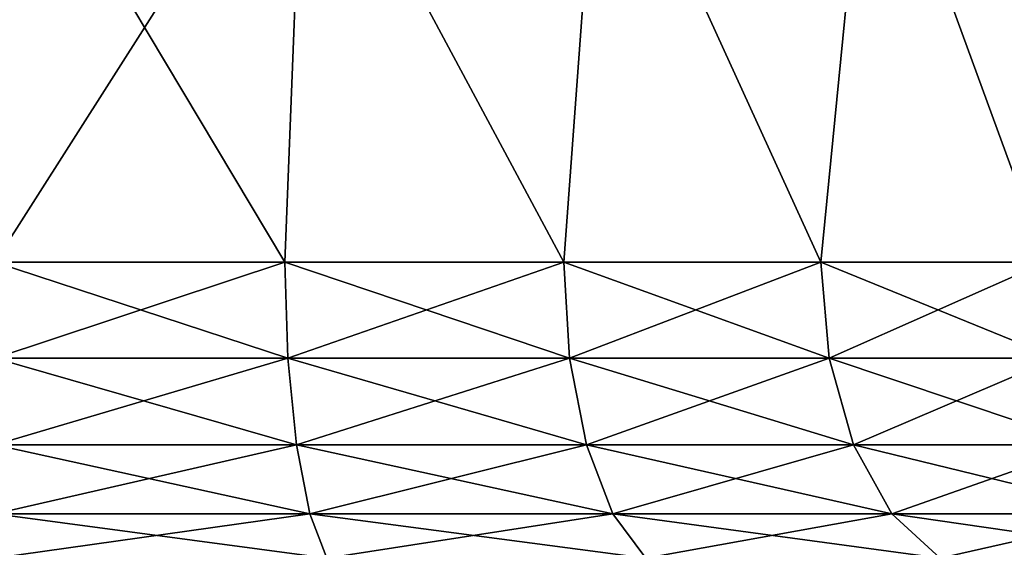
# Model space of a CAD drawing. Header units: inches. Extents: x -4.64 to 4.64, y -1.42 to 0.49.
# Tile 552 of 608: x 4.2513 to 4.3007, y -0.2567 to -0.2302. Entities that reach past the tile are written whole.
import ezdxf

# ---------------------------------------------------------------- set-up
doc = ezdxf.new("R2010")
doc.units = ezdxf.units.IN
doc.header["$LTSCALE"] = 65.185185
doc.header["$MEASUREMENT"] = 0
for name, color, linetype in [('113', 7, 'CONTINUOUS'), ('270', 7, 'CONTINUOUS'), ('349', 7, 'CONTINUOUS'), ('367', 7, 'CONTINUOUS'), ('507', 7, 'CONTINUOUS'), ('95', 7, 'CONTINUOUS')]:
    doc.layers.add(name, color=color, linetype=linetype)

msp = doc.modelspace()

# ---------------------------------------------------------------- linework, layer by layer
at = {"layer": '113', "color": 7, "linetype": 'CONTINUOUS', "true_color": 0x969696}
for points in [[(4.264574, -0.242375, 8.698267), (4.25, -0.242375, 8.699703), (4.264722, -0.247189, 8.699013), (4.264574, -0.242375, 8.698267)], [(4.264722, -0.247189, 8.699013), (4.25, -0.242375, 8.699703), (4.25, -0.247189, 8.700463), (4.264722, -0.247189, 8.699013)], [(4.278587, -0.242375, 8.694016), (4.264574, -0.242375, 8.698267), (4.278878, -0.247189, 8.694718), (4.278587, -0.242375, 8.694016)], [(4.278878, -0.247189, 8.694718), (4.264574, -0.242375, 8.698267), (4.264722, -0.247189, 8.699013), (4.278878, -0.247189, 8.694718)], [(4.291503, -0.242375, 8.687113), (4.278587, -0.242375, 8.694016), (4.291925, -0.247189, 8.687745), (4.291503, -0.242375, 8.687113)], [(4.291925, -0.247189, 8.687745), (4.278587, -0.242375, 8.694016), (4.278878, -0.247189, 8.694718), (4.291925, -0.247189, 8.687745)], [(4.302823, -0.242375, 8.677823), (4.291503, -0.242375, 8.687113), (4.30336, -0.247189, 8.67836), (4.302823, -0.242375, 8.677823)], [(4.30336, -0.247189, 8.67836), (4.291503, -0.242375, 8.687113), (4.291925, -0.247189, 8.687745), (4.30336, -0.247189, 8.67836)], [(4.264722, -0.247189, 8.699013), (4.25, -0.247189, 8.700463), (4.265155, -0.251551, 8.701188), (4.264722, -0.247189, 8.699013)], [(4.265155, -0.251551, 8.701188), (4.25, -0.247189, 8.700463), (4.25, -0.251551, 8.702681), (4.265155, -0.251551, 8.701188)], [(4.278878, -0.247189, 8.694718), (4.264722, -0.247189, 8.699013), (4.279727, -0.251551, 8.696768), (4.278878, -0.247189, 8.694718)], [(4.279727, -0.251551, 8.696768), (4.264722, -0.247189, 8.699013), (4.265155, -0.251551, 8.701188), (4.279727, -0.251551, 8.696768)], [(4.291925, -0.247189, 8.687745), (4.278878, -0.247189, 8.694718), (4.293157, -0.251551, 8.689589), (4.291925, -0.247189, 8.687745)], [(4.293157, -0.251551, 8.689589), (4.278878, -0.247189, 8.694718), (4.279727, -0.251551, 8.696768), (4.293157, -0.251551, 8.689589)], [(4.30336, -0.247189, 8.67836), (4.291925, -0.247189, 8.687745), (4.304929, -0.251551, 8.679929), (4.30336, -0.247189, 8.67836)], [(4.304929, -0.251551, 8.679929), (4.291925, -0.247189, 8.687745), (4.293157, -0.251551, 8.689589), (4.304929, -0.251551, 8.679929)], [(4.265155, -0.251551, 8.701188), (4.25, -0.251551, 8.702681), (4.26583, -0.255013, 8.70458), (4.265155, -0.251551, 8.701188)], [(4.26583, -0.255013, 8.70458), (4.25, -0.251551, 8.702681), (4.25, -0.255013, 8.706139), (4.26583, -0.255013, 8.70458)], [(4.279727, -0.251551, 8.696768), (4.265155, -0.251551, 8.701188), (4.281051, -0.255013, 8.699963), (4.279727, -0.251551, 8.696768)], [(4.281051, -0.255013, 8.699963), (4.265155, -0.251551, 8.701188), (4.26583, -0.255013, 8.70458), (4.281051, -0.255013, 8.699963)], [(4.293157, -0.251551, 8.689589), (4.279727, -0.251551, 8.696768), (4.295079, -0.255013, 8.692465), (4.293157, -0.251551, 8.689589)], [(4.295079, -0.255013, 8.692465), (4.279727, -0.251551, 8.696768), (4.281051, -0.255013, 8.699963), (4.295079, -0.255013, 8.692465)], [(4.304929, -0.251551, 8.679929), (4.293157, -0.251551, 8.689589), (4.307374, -0.255013, 8.682374), (4.304929, -0.251551, 8.679929)], [(4.307374, -0.255013, 8.682374), (4.293157, -0.251551, 8.689589), (4.295079, -0.255013, 8.692465), (4.307374, -0.255013, 8.682374)], [(4.25, -0.257235, 8.710499), (4.26668, -0.257235, 8.708856), (4.25, -0.255013, 8.706139), (4.25, -0.257235, 8.710499)], [(4.26668, -0.257235, 8.708856), (4.26583, -0.255013, 8.70458), (4.25, -0.255013, 8.706139), (4.26668, -0.257235, 8.708856)], [(4.26668, -0.257235, 8.708856), (4.282719, -0.257235, 8.703991), (4.26583, -0.255013, 8.70458), (4.26668, -0.257235, 8.708856)], [(4.282719, -0.257235, 8.703991), (4.281051, -0.255013, 8.699963), (4.26583, -0.255013, 8.70458), (4.282719, -0.257235, 8.703991)], [(4.282719, -0.257235, 8.703991), (4.297501, -0.257235, 8.69609), (4.281051, -0.255013, 8.699963), (4.282719, -0.257235, 8.703991)], [(4.297501, -0.257235, 8.69609), (4.295079, -0.255013, 8.692465), (4.281051, -0.255013, 8.699963), (4.297501, -0.257235, 8.69609)], [(4.297501, -0.257235, 8.69609), (4.310457, -0.257235, 8.685457), (4.295079, -0.255013, 8.692465), (4.297501, -0.257235, 8.69609)], [(4.310457, -0.257235, 8.685457), (4.307374, -0.255013, 8.682374), (4.295079, -0.255013, 8.692465), (4.310457, -0.257235, 8.685457)]]:
    msp.add_3dface(points, dxfattribs=at)
at = {"layer": '270', "color": 7, "linetype": 'CONTINUOUS', "true_color": 0x969696}
for points in [[(4.25, -0.218, 8.550297), (4.265532, -0.218, 8.55193), (4.25, -0.242375, 8.550297), (4.25, -0.218, 8.550297)], [(4.265532, -0.218, 8.55193), (4.264574, -0.242375, 8.551733), (4.25, -0.242375, 8.550297), (4.265532, -0.218, 8.55193)], [(4.265532, -0.218, 8.69807), (4.25, -0.218, 8.699703), (4.264574, -0.242375, 8.698267), (4.265532, -0.218, 8.69807)], [(4.25, -0.218, 8.699703), (4.25, -0.242375, 8.699703), (4.264574, -0.242375, 8.698267), (4.25, -0.218, 8.699703)], [(4.265532, -0.218, 8.55193), (4.278587, -0.242375, 8.555984), (4.264574, -0.242375, 8.551733), (4.265532, -0.218, 8.55193)], [(4.265532, -0.218, 8.69807), (4.264574, -0.242375, 8.698267), (4.278587, -0.242375, 8.694016), (4.265532, -0.218, 8.69807)], [(4.265532, -0.218, 8.55193), (4.280384, -0.218, 8.556756), (4.278587, -0.242375, 8.555984), (4.265532, -0.218, 8.55193)], [(4.280384, -0.218, 8.693244), (4.265532, -0.218, 8.69807), (4.278587, -0.242375, 8.694016), (4.280384, -0.218, 8.693244)], [(4.280384, -0.218, 8.556756), (4.291503, -0.242375, 8.562887), (4.278587, -0.242375, 8.555984), (4.280384, -0.218, 8.556756)], [(4.280384, -0.218, 8.693244), (4.278587, -0.242375, 8.694016), (4.291503, -0.242375, 8.687113), (4.280384, -0.218, 8.693244)], [(4.280384, -0.218, 8.556756), (4.29391, -0.218, 8.564565), (4.291503, -0.242375, 8.562887), (4.280384, -0.218, 8.556756)], [(4.29391, -0.218, 8.685435), (4.280384, -0.218, 8.693244), (4.291503, -0.242375, 8.687113), (4.29391, -0.218, 8.685435)], [(4.29391, -0.218, 8.564565), (4.302823, -0.242375, 8.572177), (4.291503, -0.242375, 8.562887), (4.29391, -0.218, 8.564565)], [(4.29391, -0.218, 8.685435), (4.291503, -0.242375, 8.687113), (4.302823, -0.242375, 8.677823), (4.29391, -0.218, 8.685435)], [(4.29391, -0.218, 8.564565), (4.305515, -0.218, 8.575014), (4.302823, -0.242375, 8.572177), (4.29391, -0.218, 8.564565)], [(4.305515, -0.218, 8.674986), (4.29391, -0.218, 8.685435), (4.302823, -0.242375, 8.677823), (4.305515, -0.218, 8.674986)]]:
    msp.add_3dface(points, dxfattribs=at)
at = {"layer": '349', "color": 7, "linetype": 'CONTINUOUS', "true_color": 0x969696}
for points in [[(4.25, -0.242375, -8.699703), (4.264574, -0.242375, -8.698267), (4.25, -0.247189, -8.700463), (4.25, -0.242375, -8.699703)], [(4.25, -0.247189, -8.700463), (4.264574, -0.242375, -8.698267), (4.264722, -0.247189, -8.699013), (4.25, -0.247189, -8.700463)], [(4.264574, -0.242375, -8.698267), (4.278587, -0.242375, -8.694016), (4.264722, -0.247189, -8.699013), (4.264574, -0.242375, -8.698267)], [(4.264722, -0.247189, -8.699013), (4.278587, -0.242375, -8.694016), (4.278878, -0.247189, -8.694718), (4.264722, -0.247189, -8.699013)], [(4.278587, -0.242375, -8.694016), (4.291503, -0.242375, -8.687113), (4.278878, -0.247189, -8.694718), (4.278587, -0.242375, -8.694016)], [(4.278878, -0.247189, -8.694718), (4.291503, -0.242375, -8.687113), (4.291925, -0.247189, -8.687745), (4.278878, -0.247189, -8.694718)], [(4.291503, -0.242375, -8.687113), (4.302823, -0.242375, -8.677823), (4.291925, -0.247189, -8.687745), (4.291503, -0.242375, -8.687113)], [(4.291925, -0.247189, -8.687745), (4.302823, -0.242375, -8.677823), (4.30336, -0.247189, -8.67836), (4.291925, -0.247189, -8.687745)], [(4.25, -0.247189, -8.700463), (4.264722, -0.247189, -8.699013), (4.25, -0.251551, -8.702681), (4.25, -0.247189, -8.700463)], [(4.25, -0.251551, -8.702681), (4.264722, -0.247189, -8.699013), (4.265155, -0.251551, -8.701188), (4.25, -0.251551, -8.702681)], [(4.264722, -0.247189, -8.699013), (4.278878, -0.247189, -8.694718), (4.265155, -0.251551, -8.701188), (4.264722, -0.247189, -8.699013)], [(4.265155, -0.251551, -8.701188), (4.278878, -0.247189, -8.694718), (4.279727, -0.251551, -8.696768), (4.265155, -0.251551, -8.701188)], [(4.278878, -0.247189, -8.694718), (4.291925, -0.247189, -8.687745), (4.279727, -0.251551, -8.696768), (4.278878, -0.247189, -8.694718)], [(4.279727, -0.251551, -8.696768), (4.291925, -0.247189, -8.687745), (4.293157, -0.251551, -8.689589), (4.279727, -0.251551, -8.696768)], [(4.291925, -0.247189, -8.687745), (4.30336, -0.247189, -8.67836), (4.293157, -0.251551, -8.689589), (4.291925, -0.247189, -8.687745)], [(4.293157, -0.251551, -8.689589), (4.30336, -0.247189, -8.67836), (4.304929, -0.251551, -8.679929), (4.293157, -0.251551, -8.689589)], [(4.25, -0.251551, -8.702681), (4.265155, -0.251551, -8.701188), (4.25, -0.255013, -8.706139), (4.25, -0.251551, -8.702681)], [(4.25, -0.255013, -8.706139), (4.265155, -0.251551, -8.701188), (4.26583, -0.255013, -8.70458), (4.25, -0.255013, -8.706139)], [(4.265155, -0.251551, -8.701188), (4.279727, -0.251551, -8.696768), (4.26583, -0.255013, -8.70458), (4.265155, -0.251551, -8.701188)], [(4.26583, -0.255013, -8.70458), (4.279727, -0.251551, -8.696768), (4.281051, -0.255013, -8.699963), (4.26583, -0.255013, -8.70458)], [(4.279727, -0.251551, -8.696768), (4.293157, -0.251551, -8.689589), (4.281051, -0.255013, -8.699963), (4.279727, -0.251551, -8.696768)], [(4.281051, -0.255013, -8.699963), (4.293157, -0.251551, -8.689589), (4.295079, -0.255013, -8.692465), (4.281051, -0.255013, -8.699963)], [(4.293157, -0.251551, -8.689589), (4.304929, -0.251551, -8.679929), (4.295079, -0.255013, -8.692465), (4.293157, -0.251551, -8.689589)], [(4.295079, -0.255013, -8.692465), (4.304929, -0.251551, -8.679929), (4.307374, -0.255013, -8.682374), (4.295079, -0.255013, -8.692465)], [(4.26668, -0.257235, -8.708856), (4.25, -0.257235, -8.710499), (4.26583, -0.255013, -8.70458), (4.26668, -0.257235, -8.708856)], [(4.25, -0.257235, -8.710499), (4.25, -0.255013, -8.706139), (4.26583, -0.255013, -8.70458), (4.25, -0.257235, -8.710499)], [(4.26668, -0.257235, -8.708856), (4.26583, -0.255013, -8.70458), (4.281051, -0.255013, -8.699963), (4.26668, -0.257235, -8.708856)], [(4.282719, -0.257235, -8.703991), (4.26668, -0.257235, -8.708856), (4.281051, -0.255013, -8.699963), (4.282719, -0.257235, -8.703991)], [(4.282719, -0.257235, -8.703991), (4.281051, -0.255013, -8.699963), (4.295079, -0.255013, -8.692465), (4.282719, -0.257235, -8.703991)], [(4.297501, -0.257235, -8.69609), (4.282719, -0.257235, -8.703991), (4.295079, -0.255013, -8.692465), (4.297501, -0.257235, -8.69609)], [(4.297501, -0.257235, -8.69609), (4.295079, -0.255013, -8.692465), (4.307374, -0.255013, -8.682374), (4.297501, -0.257235, -8.69609)], [(4.310457, -0.257235, -8.685457), (4.297501, -0.257235, -8.69609), (4.307374, -0.255013, -8.682374), (4.310457, -0.257235, -8.685457)]]:
    msp.add_3dface(points, dxfattribs=at)
at = {"layer": '367', "color": 7, "linetype": 'CONTINUOUS', "true_color": 0x969696}
for points in [[(4.264574, -0.242375, -8.551733), (4.25, -0.242375, -8.550297), (4.264722, -0.247189, -8.550987), (4.264574, -0.242375, -8.551733)], [(4.264722, -0.247189, -8.550987), (4.25, -0.242375, -8.550297), (4.25, -0.247189, -8.549537), (4.264722, -0.247189, -8.550987)], [(4.278587, -0.242375, -8.555984), (4.264574, -0.242375, -8.551733), (4.278878, -0.247189, -8.555282), (4.278587, -0.242375, -8.555984)], [(4.278878, -0.247189, -8.555282), (4.264574, -0.242375, -8.551733), (4.264722, -0.247189, -8.550987), (4.278878, -0.247189, -8.555282)], [(4.291503, -0.242375, -8.562887), (4.278587, -0.242375, -8.555984), (4.291925, -0.247189, -8.562255), (4.291503, -0.242375, -8.562887)], [(4.291925, -0.247189, -8.562255), (4.278587, -0.242375, -8.555984), (4.278878, -0.247189, -8.555282), (4.291925, -0.247189, -8.562255)], [(4.302823, -0.242375, -8.572177), (4.291503, -0.242375, -8.562887), (4.30336, -0.247189, -8.57164), (4.302823, -0.242375, -8.572177)], [(4.30336, -0.247189, -8.57164), (4.291503, -0.242375, -8.562887), (4.291925, -0.247189, -8.562255), (4.30336, -0.247189, -8.57164)], [(4.264722, -0.247189, -8.550987), (4.25, -0.247189, -8.549537), (4.265155, -0.251551, -8.548812), (4.264722, -0.247189, -8.550987)], [(4.265155, -0.251551, -8.548812), (4.25, -0.247189, -8.549537), (4.25, -0.251551, -8.547319), (4.265155, -0.251551, -8.548812)], [(4.278878, -0.247189, -8.555282), (4.264722, -0.247189, -8.550987), (4.279727, -0.251551, -8.553232), (4.278878, -0.247189, -8.555282)], [(4.279727, -0.251551, -8.553232), (4.264722, -0.247189, -8.550987), (4.265155, -0.251551, -8.548812), (4.279727, -0.251551, -8.553232)], [(4.291925, -0.247189, -8.562255), (4.278878, -0.247189, -8.555282), (4.293157, -0.251551, -8.560411), (4.291925, -0.247189, -8.562255)], [(4.293157, -0.251551, -8.560411), (4.278878, -0.247189, -8.555282), (4.279727, -0.251551, -8.553232), (4.293157, -0.251551, -8.560411)], [(4.30336, -0.247189, -8.57164), (4.291925, -0.247189, -8.562255), (4.304929, -0.251551, -8.570071), (4.30336, -0.247189, -8.57164)], [(4.304929, -0.251551, -8.570071), (4.291925, -0.247189, -8.562255), (4.293157, -0.251551, -8.560411), (4.304929, -0.251551, -8.570071)], [(4.265155, -0.251551, -8.548812), (4.25, -0.251551, -8.547319), (4.26583, -0.255013, -8.54542), (4.265155, -0.251551, -8.548812)], [(4.26583, -0.255013, -8.54542), (4.25, -0.251551, -8.547319), (4.25, -0.255013, -8.543861), (4.26583, -0.255013, -8.54542)], [(4.279727, -0.251551, -8.553232), (4.265155, -0.251551, -8.548812), (4.281051, -0.255013, -8.550037), (4.279727, -0.251551, -8.553232)], [(4.281051, -0.255013, -8.550037), (4.265155, -0.251551, -8.548812), (4.26583, -0.255013, -8.54542), (4.281051, -0.255013, -8.550037)], [(4.293157, -0.251551, -8.560411), (4.279727, -0.251551, -8.553232), (4.295079, -0.255013, -8.557535), (4.293157, -0.251551, -8.560411)], [(4.295079, -0.255013, -8.557535), (4.279727, -0.251551, -8.553232), (4.281051, -0.255013, -8.550037), (4.295079, -0.255013, -8.557535)], [(4.304929, -0.251551, -8.570071), (4.293157, -0.251551, -8.560411), (4.307374, -0.255013, -8.567626), (4.304929, -0.251551, -8.570071)], [(4.307374, -0.255013, -8.567626), (4.293157, -0.251551, -8.560411), (4.295079, -0.255013, -8.557535), (4.307374, -0.255013, -8.567626)], [(4.25, -0.257235, -8.539501), (4.26668, -0.257235, -8.541144), (4.25, -0.255013, -8.543861), (4.25, -0.257235, -8.539501)], [(4.26668, -0.257235, -8.541144), (4.26583, -0.255013, -8.54542), (4.25, -0.255013, -8.543861), (4.26668, -0.257235, -8.541144)], [(4.26668, -0.257235, -8.541144), (4.282719, -0.257235, -8.546009), (4.26583, -0.255013, -8.54542), (4.26668, -0.257235, -8.541144)], [(4.282719, -0.257235, -8.546009), (4.281051, -0.255013, -8.550037), (4.26583, -0.255013, -8.54542), (4.282719, -0.257235, -8.546009)], [(4.282719, -0.257235, -8.546009), (4.297501, -0.257235, -8.55391), (4.281051, -0.255013, -8.550037), (4.282719, -0.257235, -8.546009)], [(4.297501, -0.257235, -8.55391), (4.295079, -0.255013, -8.557535), (4.281051, -0.255013, -8.550037), (4.297501, -0.257235, -8.55391)], [(4.297501, -0.257235, -8.55391), (4.310457, -0.257235, -8.564543), (4.295079, -0.255013, -8.557535), (4.297501, -0.257235, -8.55391)], [(4.310457, -0.257235, -8.564543), (4.307374, -0.255013, -8.567626), (4.295079, -0.255013, -8.557535), (4.310457, -0.257235, -8.564543)]]:
    msp.add_3dface(points, dxfattribs=at)
at = {"layer": '507', "color": 7, "linetype": 'CONTINUOUS', "true_color": 0x969696}
for points in [[(4.25, -0.218, -8.699703), (4.265532, -0.218, -8.69807), (4.25, -0.242375, -8.699703), (4.25, -0.218, -8.699703)], [(4.265532, -0.218, -8.69807), (4.264574, -0.242375, -8.698267), (4.25, -0.242375, -8.699703), (4.265532, -0.218, -8.69807)], [(4.265532, -0.218, -8.55193), (4.25, -0.218, -8.550297), (4.264574, -0.242375, -8.551733), (4.265532, -0.218, -8.55193)], [(4.25, -0.218, -8.550297), (4.25, -0.242375, -8.550297), (4.264574, -0.242375, -8.551733), (4.25, -0.218, -8.550297)], [(4.265532, -0.218, -8.69807), (4.278587, -0.242375, -8.694016), (4.264574, -0.242375, -8.698267), (4.265532, -0.218, -8.69807)], [(4.265532, -0.218, -8.55193), (4.264574, -0.242375, -8.551733), (4.278587, -0.242375, -8.555984), (4.265532, -0.218, -8.55193)], [(4.265532, -0.218, -8.69807), (4.280384, -0.218, -8.693244), (4.278587, -0.242375, -8.694016), (4.265532, -0.218, -8.69807)], [(4.280384, -0.218, -8.556756), (4.265532, -0.218, -8.55193), (4.278587, -0.242375, -8.555984), (4.280384, -0.218, -8.556756)], [(4.280384, -0.218, -8.693244), (4.291503, -0.242375, -8.687113), (4.278587, -0.242375, -8.694016), (4.280384, -0.218, -8.693244)], [(4.280384, -0.218, -8.556756), (4.278587, -0.242375, -8.555984), (4.291503, -0.242375, -8.562887), (4.280384, -0.218, -8.556756)], [(4.280384, -0.218, -8.693244), (4.29391, -0.218, -8.685435), (4.291503, -0.242375, -8.687113), (4.280384, -0.218, -8.693244)], [(4.29391, -0.218, -8.564565), (4.280384, -0.218, -8.556756), (4.291503, -0.242375, -8.562887), (4.29391, -0.218, -8.564565)], [(4.29391, -0.218, -8.685435), (4.302823, -0.242375, -8.677823), (4.291503, -0.242375, -8.687113), (4.29391, -0.218, -8.685435)], [(4.29391, -0.218, -8.564565), (4.291503, -0.242375, -8.562887), (4.302823, -0.242375, -8.572177), (4.29391, -0.218, -8.564565)], [(4.29391, -0.218, -8.685435), (4.305515, -0.218, -8.674986), (4.302823, -0.242375, -8.677823), (4.29391, -0.218, -8.685435)], [(4.305515, -0.218, -8.575014), (4.29391, -0.218, -8.564565), (4.302823, -0.242375, -8.572177), (4.305515, -0.218, -8.575014)]]:
    msp.add_3dface(points, dxfattribs=at)
at = {"layer": '95', "color": 7, "linetype": 'CONTINUOUS', "true_color": 0x969696}
for points in [[(4.25, -0.242375, 8.550297), (4.264574, -0.242375, 8.551733), (4.25, -0.247189, 8.549537), (4.25, -0.242375, 8.550297)], [(4.25, -0.247189, 8.549537), (4.264574, -0.242375, 8.551733), (4.264722, -0.247189, 8.550987), (4.25, -0.247189, 8.549537)], [(4.264574, -0.242375, 8.551733), (4.278587, -0.242375, 8.555984), (4.264722, -0.247189, 8.550987), (4.264574, -0.242375, 8.551733)], [(4.264722, -0.247189, 8.550987), (4.278587, -0.242375, 8.555984), (4.278878, -0.247189, 8.555282), (4.264722, -0.247189, 8.550987)], [(4.278587, -0.242375, 8.555984), (4.291503, -0.242375, 8.562887), (4.278878, -0.247189, 8.555282), (4.278587, -0.242375, 8.555984)], [(4.278878, -0.247189, 8.555282), (4.291503, -0.242375, 8.562887), (4.291925, -0.247189, 8.562255), (4.278878, -0.247189, 8.555282)], [(4.291503, -0.242375, 8.562887), (4.302823, -0.242375, 8.572177), (4.291925, -0.247189, 8.562255), (4.291503, -0.242375, 8.562887)], [(4.291925, -0.247189, 8.562255), (4.302823, -0.242375, 8.572177), (4.30336, -0.247189, 8.57164), (4.291925, -0.247189, 8.562255)], [(4.25, -0.247189, 8.549537), (4.264722, -0.247189, 8.550987), (4.25, -0.251551, 8.547319), (4.25, -0.247189, 8.549537)], [(4.25, -0.251551, 8.547319), (4.264722, -0.247189, 8.550987), (4.265155, -0.251551, 8.548812), (4.25, -0.251551, 8.547319)], [(4.264722, -0.247189, 8.550987), (4.278878, -0.247189, 8.555282), (4.265155, -0.251551, 8.548812), (4.264722, -0.247189, 8.550987)], [(4.265155, -0.251551, 8.548812), (4.278878, -0.247189, 8.555282), (4.279727, -0.251551, 8.553232), (4.265155, -0.251551, 8.548812)], [(4.278878, -0.247189, 8.555282), (4.291925, -0.247189, 8.562255), (4.279727, -0.251551, 8.553232), (4.278878, -0.247189, 8.555282)], [(4.279727, -0.251551, 8.553232), (4.291925, -0.247189, 8.562255), (4.293157, -0.251551, 8.560411), (4.279727, -0.251551, 8.553232)], [(4.291925, -0.247189, 8.562255), (4.30336, -0.247189, 8.57164), (4.293157, -0.251551, 8.560411), (4.291925, -0.247189, 8.562255)], [(4.293157, -0.251551, 8.560411), (4.30336, -0.247189, 8.57164), (4.304929, -0.251551, 8.570071), (4.293157, -0.251551, 8.560411)], [(4.25, -0.251551, 8.547319), (4.265155, -0.251551, 8.548812), (4.25, -0.255013, 8.543861), (4.25, -0.251551, 8.547319)], [(4.25, -0.255013, 8.543861), (4.265155, -0.251551, 8.548812), (4.26583, -0.255013, 8.54542), (4.25, -0.255013, 8.543861)], [(4.265155, -0.251551, 8.548812), (4.279727, -0.251551, 8.553232), (4.26583, -0.255013, 8.54542), (4.265155, -0.251551, 8.548812)], [(4.26583, -0.255013, 8.54542), (4.279727, -0.251551, 8.553232), (4.281051, -0.255013, 8.550037), (4.26583, -0.255013, 8.54542)], [(4.279727, -0.251551, 8.553232), (4.293157, -0.251551, 8.560411), (4.281051, -0.255013, 8.550037), (4.279727, -0.251551, 8.553232)], [(4.281051, -0.255013, 8.550037), (4.293157, -0.251551, 8.560411), (4.295079, -0.255013, 8.557535), (4.281051, -0.255013, 8.550037)], [(4.293157, -0.251551, 8.560411), (4.304929, -0.251551, 8.570071), (4.295079, -0.255013, 8.557535), (4.293157, -0.251551, 8.560411)], [(4.295079, -0.255013, 8.557535), (4.304929, -0.251551, 8.570071), (4.307374, -0.255013, 8.567626), (4.295079, -0.255013, 8.557535)], [(4.26668, -0.257235, 8.541144), (4.25, -0.257235, 8.539501), (4.26583, -0.255013, 8.54542), (4.26668, -0.257235, 8.541144)], [(4.25, -0.257235, 8.539501), (4.25, -0.255013, 8.543861), (4.26583, -0.255013, 8.54542), (4.25, -0.257235, 8.539501)], [(4.26668, -0.257235, 8.541144), (4.26583, -0.255013, 8.54542), (4.281051, -0.255013, 8.550037), (4.26668, -0.257235, 8.541144)], [(4.282719, -0.257235, 8.546009), (4.26668, -0.257235, 8.541144), (4.281051, -0.255013, 8.550037), (4.282719, -0.257235, 8.546009)], [(4.282719, -0.257235, 8.546009), (4.281051, -0.255013, 8.550037), (4.295079, -0.255013, 8.557535), (4.282719, -0.257235, 8.546009)], [(4.297501, -0.257235, 8.55391), (4.282719, -0.257235, 8.546009), (4.295079, -0.255013, 8.557535), (4.297501, -0.257235, 8.55391)], [(4.297501, -0.257235, 8.55391), (4.295079, -0.255013, 8.557535), (4.307374, -0.255013, 8.567626), (4.297501, -0.257235, 8.55391)], [(4.310457, -0.257235, 8.564543), (4.297501, -0.257235, 8.55391), (4.307374, -0.255013, 8.567626), (4.310457, -0.257235, 8.564543)]]:
    msp.add_3dface(points, dxfattribs=at)

doc.saveas('drawing.dxf')
